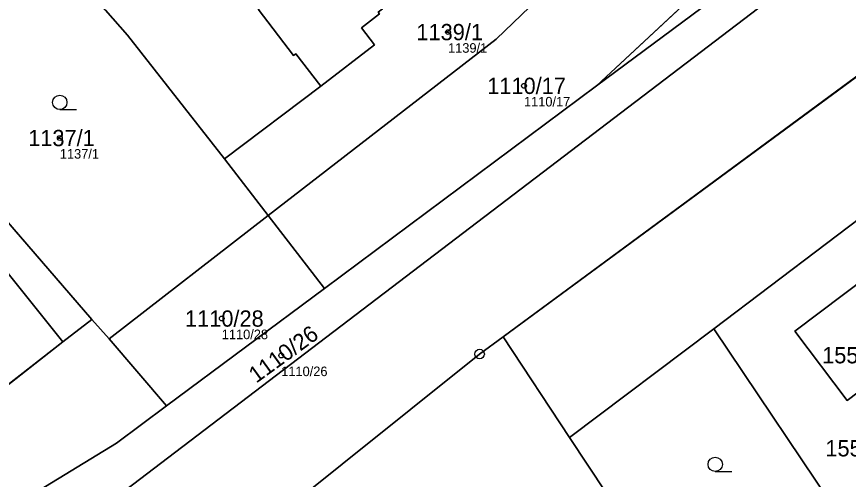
# Model space of a CAD drawing. Extents: x -751550 to -746116, y -1055108 to -1050700.
# Drawn here: x -749532.6 to -749445.8, y -1054551.7 to -1054503.4 of the extents above; entities that cross this region are included whole.
import ezdxf

# ---------------------------------------------------------------- set-up
doc = ezdxf.new("R2010")
doc.units = 0
for name, color, linetype in [('Definiční body', 7, 'Continuous'), ('Hranice parcel', 7, 'Continuous'), ('Parcelní čísla', 7, 'Continuous'), ('Polygon budovy', 7, 'Continuous'), ('Polygon parcely', 7, 'Continuous'), ('Značky bodu BP', 7, 'Continuous'), ('Značky kultur', 7, 'Continuous')]:
    doc.layers.add(name, color=color, linetype=linetype)

msp = doc.modelspace()

# ---------------------------------------------------------------- linework, layer by layer
at = {"layer": 'Definiční body'}
for centre in [(-749487.56, -1054504.97), (-749479.63, -1054510.58), (-749528.1, -1054516.03), (-749511.19, -1054534.88), (-749504.98, -1054538.74)]:
    msp.add_circle(centre, 0.25, dxfattribs=at)
at = {"layer": 'Hranice parcel'}
for p, q in [((-749472.07, -1054510.59), (-749454.48, -1054494.19)), ((-749454.15, -1054497.29), (-749472.07, -1054510.59)), ((-749549.14, -1054506.78), (-749524.75, -1054534.97)), ((-749481.82, -1054536.79), (-749441.69, -1054507.25)), ((-749527.79, -1054537.33), (-749550.69, -1054508.72)), ((-749510.9, -1054518.2), (-749500.85, -1054510.62)), ((-749500.45, -1054531.73), (-749472.07, -1054510.59)), ((-749506.33, -1054524.12), (-749510.9, -1054518.2)), ((-749522.94, -1054536.99), (-749506.33, -1054524.12)), ((-749506.33, -1054524.12), (-749500.45, -1054531.73)), ((-749500.45, -1054531.73), (-749516.95, -1054544)), ((-749527.79, -1054537.33), (-749524.75, -1054534.97)), ((-749524.75, -1054534.97), (-749522.94, -1054536.99)), ((-749459.81, -1054535.94), (-749474.86, -1054547.29)), ((-749459.81, -1054535.94), (-749446.07, -1054556.44)), ((-749545.16, -1054550.87), (-749527.79, -1054537.33)), ((-749516.95, -1054544), (-749522.94, -1054536.99)), ((-749474.86, -1054547.29), (-749481.82, -1054536.79)), ((-749461.6, -1054567.32), (-749474.86, -1054547.29))]:
    msp.add_line(p, q, dxfattribs=at)
for points in [[(-749404.56, -1054463.59), (-749446.91, -1054496.16), (-749525.78, -1054556.26), (-749526.36, -1054555.51), (-749565.5, -1054583.27), (-749602.03, -1054604.89), (-749646.78, -1054626.63), (-749698.34, -1054645.92), (-749746.86, -1054659.04), (-749795.85, -1054668.04)], [(-749500.85, -1054510.62), (-749503.47, -1054507.23), (-749503.7, -1054507.43), (-749507.39, -1054502.59), (-749501.56, -1054498.08), (-749500.73, -1054499.15), (-749498.92, -1054497.79), (-749501.49, -1054494.42), (-749487.7, -1054483.82), (-749485.1, -1054487.2), (-749483.28, -1054485.82), (-749484.07, -1054484.73), (-749478.18, -1054480.26), (-749474.49, -1054485.13), (-749474.71, -1054485.3), (-749472.15, -1054488.67)], [(-749461.51, -1054485.49), (-749482.52, -1054505.7), (-749506.33, -1054524.12)], [(-749500.85, -1054510.62), (-749495.24, -1054506.3), (-749496.6, -1054504.52), (-749494.71, -1054503.07), (-749494.84, -1054502.9), (-749494.41, -1054502.53), (-749494.68, -1054502.17), (-749481.92, -1054492.42), (-749481.65, -1054492.78), (-749481.21, -1054492.44), (-749481.08, -1054492.62), (-749479.14, -1054491.14), (-749477.76, -1054492.95), (-749472.15, -1054488.67)], [(-749523.33, -1054502.68), (-749521.04, -1054505.29), (-749510.9, -1054518.2)], [(-749429.37, -1054544.52), (-749442.16, -1054522.58), (-749459.81, -1054535.94)], [(-749443.73, -1054530.44), (-749438.26, -1054537.67), (-749445.89, -1054543.43), (-749451.35, -1054536.2), (-749443.73, -1054530.44)], [(-749558.93, -1054594.86), (-749543.08, -1054584.99), (-749527.14, -1054572.91), (-749484.27, -1054538.59), (-749481.82, -1054536.79)], [(-749516.95, -1054544), (-749522.18, -1054547.89), (-749576.96, -1054581.32)]]:
    msp.add_lwpolyline(points, dxfattribs=at)
at = {"layer": 'Polygon budovy'}
msp.add_lwpolyline([(-749507.39, -1054502.59), (-749503.7, -1054507.43), (-749503.47, -1054507.23), (-749500.85, -1054510.62), (-749495.24, -1054506.3), (-749496.6, -1054504.52), (-749494.71, -1054503.07)], dxfattribs=at)
msp.add_lwpolyline([(-749451.35, -1054536.2), (-749445.89, -1054543.43), (-749438.26, -1054537.67), (-749443.73, -1054530.44)], close=True, dxfattribs=at)
at = {"layer": 'Polygon parcely'}
for points in [[(-749052.25, -1054193.06), (-749132.31, -1054253.78), (-749131.45, -1054254.91), (-749290.86, -1054376.77), (-749320.85, -1054399.7), (-749369.9, -1054437.17), (-749404.56, -1054463.59), (-749446.91, -1054496.16), (-749525.78, -1054556.26), (-749526.36, -1054555.51), (-749565.5, -1054583.27), (-749602.03, -1054604.89), (-749646.78, -1054626.63), (-749698.34, -1054645.92)], [(-749527.14, -1054572.91), (-749484.27, -1054538.59), (-749481.82, -1054536.79), (-749441.69, -1054507.25), (-749341.68, -1054430.81), (-749317.75, -1054412.43), (-749315.62, -1054415.21), (-749308.74, -1054410.95), (-749310.35, -1054408), (-749259.83, -1054369.01), (-749196.61, -1054319.98), (-749187.67, -1054315.39), (-749174.24, -1054303.76), (-749172.23, -1054302.02), (-749138.91, -1054275.1), (-749099.49, -1054246.55)], [(-749565.5, -1054583.27), (-749526.36, -1054555.51), (-749525.78, -1054556.26), (-749446.91, -1054496.16), (-749404.56, -1054463.59), (-749405.74, -1054462.04), (-749451.21, -1054496.2), (-749452.43, -1054496.65), (-749454.15, -1054497.29), (-749472.07, -1054510.59), (-749500.45, -1054531.73), (-749516.95, -1054544), (-749522.18, -1054547.89), (-749576.96, -1054581.32)], [(-749523.33, -1054502.68), (-749521.04, -1054505.29), (-749510.9, -1054518.2), (-749500.85, -1054510.62), (-749503.47, -1054507.23), (-749503.7, -1054507.43), (-749507.39, -1054502.59)], [(-749507.39, -1054502.59), (-749503.7, -1054507.43), (-749503.47, -1054507.23), (-749500.85, -1054510.62), (-749495.24, -1054506.3), (-749496.6, -1054504.52), (-749494.71, -1054503.07)], [(-749410.6, -1054557.22), (-749421.24, -1054538.81), (-749433.25, -1054517.77), (-749435.11, -1054515.45), (-749441.69, -1054507.25), (-749481.82, -1054536.79), (-749474.86, -1054547.29), (-749459.81, -1054535.94), (-749442.16, -1054522.58), (-749429.37, -1054544.52), (-749419.48, -1054561.94)]]:
    msp.add_lwpolyline(points, dxfattribs=at)
for points in [[(-749470.01, -1054486.99), (-749472.15, -1054488.67), (-749477.76, -1054492.95), (-749479.14, -1054491.14), (-749481.08, -1054492.62), (-749481.21, -1054492.44), (-749481.65, -1054492.78), (-749481.92, -1054492.42), (-749494.68, -1054502.17), (-749494.41, -1054502.53), (-749494.84, -1054502.9), (-749494.71, -1054503.07), (-749496.6, -1054504.52), (-749495.24, -1054506.3), (-749500.85, -1054510.62), (-749510.9, -1054518.2), (-749506.33, -1054524.12), (-749482.52, -1054505.7), (-749461.51, -1054485.49), (-749464, -1054482.43), (-749466.56, -1054484.37)], [(-749472.07, -1054510.59), (-749454.48, -1054494.19), (-749461.51, -1054485.49), (-749482.52, -1054505.7), (-749506.33, -1054524.12), (-749500.45, -1054531.73)], [(-749524.75, -1054534.97), (-749522.94, -1054536.99), (-749506.33, -1054524.12), (-749510.9, -1054518.2), (-749521.04, -1054505.29), (-749523.33, -1054502.68), (-749535.24, -1054489.12), (-749549.14, -1054506.78)], [(-749452.43, -1054496.65), (-749454.48, -1054494.19), (-749472.07, -1054510.59), (-749454.15, -1054497.29)], [(-749524.75, -1054534.97), (-749549.14, -1054506.78), (-749550.69, -1054508.72), (-749527.79, -1054537.33)], [(-749550.69, -1054508.72), (-749564.37, -1054525.9), (-749545.16, -1054550.87), (-749527.79, -1054537.33)], [(-749446.07, -1054556.44), (-749442.76, -1054554.08), (-749429.37, -1054544.52), (-749442.16, -1054522.58), (-749459.81, -1054535.94)], [(-749500.45, -1054531.73), (-749506.33, -1054524.12), (-749522.94, -1054536.99), (-749516.95, -1054544)], [(-749443.73, -1054530.44), (-749438.26, -1054537.67), (-749445.89, -1054543.43), (-749451.35, -1054536.2)], [(-749443.73, -1054530.44), (-749451.35, -1054536.2), (-749445.89, -1054543.43), (-749438.26, -1054537.67)], [(-749522.94, -1054536.99), (-749524.75, -1054534.97), (-749527.79, -1054537.33), (-749545.16, -1054550.87), (-749565.7, -1054566.9), (-749565.26, -1054567.69), (-749579.29, -1054577.98), (-749576.96, -1054581.32), (-749522.18, -1054547.89), (-749516.95, -1054544)], [(-749446.07, -1054556.44), (-749459.81, -1054535.94), (-749474.86, -1054547.29), (-749461.6, -1054567.32), (-749449.46, -1054558.78)], [(-749551.61, -1054604.48), (-749533.2, -1054590.86), (-749523.69, -1054605.11), (-749523.51, -1054605.33), (-749507.94, -1054596.06), (-749498.67, -1054590.48), (-749492.31, -1054586.72), (-749476.79, -1054577), (-749467.15, -1054571.05), (-749464.54, -1054569.44), (-749464.09, -1054569.12), (-749461.6, -1054567.32), (-749474.86, -1054547.29), (-749481.82, -1054536.79), (-749484.27, -1054538.59), (-749527.14, -1054572.91), (-749543.08, -1054584.99), (-749558.93, -1054594.86)]]:
    msp.add_lwpolyline(points, close=True, dxfattribs=at)
at = {"layer": 'Značky bodu BP'}
for radius in [0.5, 0.0303]:
    msp.add_circle((-749484.27, -1054538.59), radius, dxfattribs=at)
at = {"layer": 'Značky kultur'}
for p, q in [((-749528.103, -1054513.06), (-749526.353, -1054513.06)), ((-749459.663, -1054550.86), (-749457.913, -1054550.86))]:
    msp.add_line(p, q, dxfattribs=at)
for centre in [(-749528.103, -1054512.31), (-749459.663, -1054550.11)]:
    msp.add_circle(centre, 0.75, dxfattribs=at)

# ---------------------------------------------------------------- texts
at = {"layer": 'Definiční body'}
for s, p in [('1139/1', (-749487.56, -1054507.126)), ('1110/17', (-749479.63, -1054512.736)), ('1137/1', (-749528.1, -1054518.186)), ('1110/28', (-749511.19, -1054537.036)), ('1110/26', (-749504.98, -1054540.896))]:
    msp.add_text(s, height=1, dxfattribs=at).set_placement(p)
at = {"layer": 'Parcelní čísla'}
for s, p in [('1139/1', (-749490.865, -1054505.82)), ('1110/17', (-749483.468, -1054511.43)), ('1137/1', (-749531.405, -1054516.88)), ('1110/28', (-749515.028, -1054535.73)), ('1556/5', (-749448.495, -1054539.56)), ('1556/3', (-749448.155, -1054549.28))]:
    msp.add_text(s, height=1.7, dxfattribs=at).set_placement(p)
msp.add_text('1110/26', height=1.7, rotation=36, dxfattribs=at).set_placement((-749507.585, -1054541.683))

doc.saveas('drawing.dxf')
